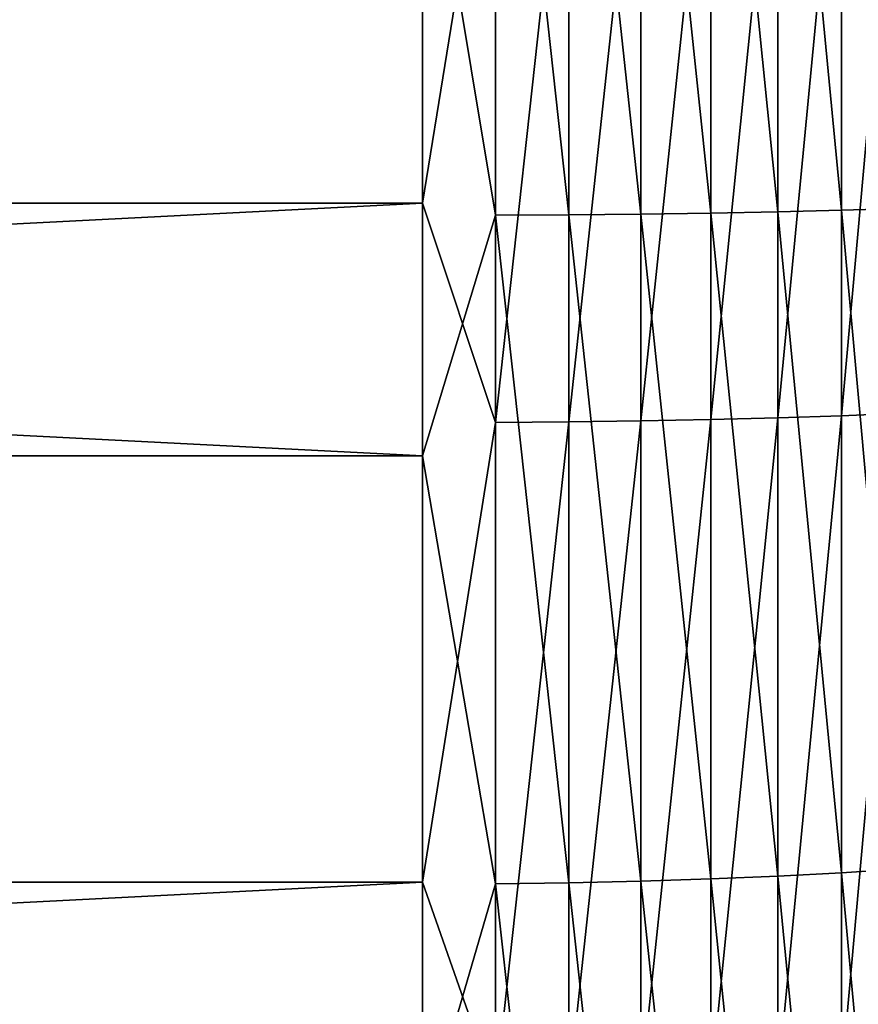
# Model space of a CAD drawing. Header units: metres. Extents: x -2 to 78, y -85 to 85.
# Tile 360 of 500: x 36.1 to 37.77, y 25.31 to 27.26. Entities that reach past the tile are written whole.
import ezdxf

# ---------------------------------------------------------------- set-up
doc = ezdxf.new("R2010")
doc.units = ezdxf.units.M
doc.layers.add('solid_20004802', color=7, linetype='CONTINUOUS')

msp = doc.modelspace()

# ---------------------------------------------------------------- linework, layer by layer
at = {"layer": 'solid_20004802'}
for points in [[(36.900002, 28.251421, 27.548853), (10.5, 28.251595, 27.548843), (10.5, 26.899225, 27.527998)], [(36.900002, 26.899361, 27.528006), (36.900002, 28.251421, 27.548853), (10.5, 26.899225, 27.527998)], [(37.044975, 27.793758, 27.542206), (36.900002, 28.251421, 27.548853), (36.900002, 26.899361, 27.528006)], [(37.044975, 28.206242, -27.542206), (37.044975, 26.875343, -27.520006), (36.900002, 27.748579, -27.548853)], [(37.190758, 26.876219, -27.498596), (37.044975, 26.875343, -27.520006), (37.044975, 28.206242, -27.542206)], [(37.190758, 28.206081, -27.520779), (37.190758, 26.876219, -27.498596), (37.044975, 28.206242, -27.542206)], [(37.333736, 26.877672, -27.462999), (37.190758, 26.876219, -27.498596), (37.190758, 28.206081, -27.520779)], [(37.333736, 28.205814, -27.485151), (37.333736, 26.877672, -27.462999), (37.190758, 28.206081, -27.520779)], [(37.472527, 26.879694, -27.413557), (37.333736, 26.877672, -27.462999), (37.333736, 28.205814, -27.485151)], [(37.472527, 28.205442, -27.435669), (37.472527, 26.879694, -27.413557), (37.333736, 28.205814, -27.485151)], [(37.605797, 26.882261, -27.350746), (37.472527, 26.879694, -27.413557), (37.472527, 28.205442, -27.435669)], [(37.605797, 28.204973, -27.372808), (37.605797, 26.882261, -27.350746), (37.472527, 28.205442, -27.435669)], [(37.732254, 26.885349, -27.275173), (37.605797, 26.882261, -27.350746), (37.605797, 28.204973, -27.372808)], [(37.732254, 28.204407, -27.297174), (37.732254, 26.885349, -27.275173), (37.605797, 28.204973, -27.372808)], [(37.850677, 26.888929, -27.187569), (37.732254, 26.885349, -27.275173), (37.732254, 28.204407, -27.297174)], [(37.850677, 28.203751, -27.209499), (37.850677, 26.888929, -27.187569), (37.732254, 28.204407, -27.297174)], [(37.044975, 26.463343, 27.500078), (37.044975, 27.793758, 27.542206), (36.900002, 26.899361, 27.528006)], [(37.190758, 27.793919, 27.520779), (37.044975, 27.793758, 27.542206), (37.044975, 26.463343, 27.500078)], [(37.190758, 26.464539, 27.478683), (37.190758, 27.793919, 27.520779), (37.044975, 26.463343, 27.500078)], [(37.333736, 27.794186, 27.485151), (37.190758, 27.793919, 27.520779), (37.190758, 26.464539, 27.478683)], [(37.333736, 26.466526, 27.443111), (37.333736, 27.794186, 27.485151), (37.190758, 26.464539, 27.478683)], [(37.472527, 27.794558, 27.435669), (37.333736, 27.794186, 27.485151), (37.333736, 26.466526, 27.443111)], [(37.472527, 26.469286, 27.393705), (37.472527, 27.794558, 27.435669), (37.333736, 26.466526, 27.443111)], [(37.605797, 27.795027, 27.372808), (37.472527, 27.794558, 27.435669), (37.472527, 26.469286, 27.393705)], [(37.605797, 26.472794, 27.33094), (37.605797, 27.795027, 27.372808), (37.472527, 26.469286, 27.393705)], [(37.732254, 27.795593, 27.297174), (37.605797, 27.795027, 27.372808), (37.605797, 26.472794, 27.33094)], [(37.732254, 26.477015, 27.255423), (37.732254, 27.795593, 27.297174), (37.605797, 26.472794, 27.33094)], [(37.850677, 27.796249, 27.209499), (37.732254, 27.795593, 27.297174), (37.732254, 26.477015, 27.255423)], [(37.850677, 26.481905, 27.167881), (37.850677, 27.796249, 27.209499), (37.732254, 26.477015, 27.255423)], [(36.900002, 27.748579, -27.548853), (36.900002, 26.397123, -27.503332), (10.5, 27.748405, -27.548843)], [(36.900002, 26.397123, -27.503332), (10.5, 26.397165, -27.503317), (10.5, 27.748405, -27.548843)], [(37.044975, 26.875343, -27.520006), (36.900002, 26.397123, -27.503332), (36.900002, 27.748579, -27.548853)], [(36.900002, 26.899361, 27.528006), (10.5, 26.899225, 27.527998), (10.5, 25.549898, 27.440819)], [(36.900002, 25.549952, 27.440842), (36.900002, 26.899361, 27.528006), (10.5, 25.549898, 27.440819)], [(37.044975, 26.463343, 27.500078), (36.900002, 26.899361, 27.528006), (36.900002, 25.549952, 27.440842)], [(37.472527, 26.879694, -27.413557), (37.472527, 25.556561, -27.327417), (37.333736, 26.877672, -27.462999)], [(37.605797, 26.882261, -27.350746), (37.605797, 25.562159, -27.264805), (37.472527, 26.879694, -27.413557)], [(37.605797, 25.562159, -27.264805), (37.472527, 25.556561, -27.327417), (37.472527, 26.879694, -27.413557)], [(37.732254, 26.885349, -27.275173), (37.732254, 25.568895, -27.18947), (37.605797, 26.882261, -27.350746)], [(37.732254, 25.568895, -27.18947), (37.605797, 25.562159, -27.264805), (37.605797, 26.882261, -27.350746)], [(37.850677, 26.888929, -27.187569), (37.850677, 25.576702, -27.10214), (37.732254, 26.885349, -27.275173)], [(37.850677, 25.576702, -27.10214), (37.732254, 25.568895, -27.18947), (37.732254, 26.885349, -27.275173)], [(37.044975, 26.875343, -27.520006), (37.044975, 25.547071, -27.433533), (36.900002, 26.397123, -27.503332)], [(37.190758, 26.876219, -27.498596), (37.190758, 25.548981, -27.412191), (37.044975, 26.875343, -27.520006)], [(37.190758, 25.548981, -27.412191), (37.044975, 25.547071, -27.433533), (37.044975, 26.875343, -27.520006)], [(37.333736, 26.877672, -27.462999), (37.333736, 25.552153, -27.376705), (37.190758, 26.876219, -27.498596)], [(37.333736, 25.552153, -27.376705), (37.190758, 25.548981, -27.412191), (37.190758, 26.876219, -27.498596)], [(37.472527, 25.556561, -27.327417), (37.333736, 25.552153, -27.376705), (37.333736, 26.877672, -27.462999)], [(37.472527, 26.469286, 27.393705), (37.333736, 26.466526, 27.443111), (37.333736, 25.142447, 27.336977)], [(37.472527, 25.147593, 27.287762), (37.472527, 26.469286, 27.393705), (37.333736, 25.142447, 27.336977)], [(37.605797, 26.472794, 27.33094), (37.472527, 26.469286, 27.393705), (37.472527, 25.147593, 27.287762)], [(37.605797, 25.154127, 27.225239), (37.605797, 26.472794, 27.33094), (37.472527, 25.147593, 27.287762)], [(37.732254, 26.477015, 27.255423), (37.605797, 26.472794, 27.33094), (37.605797, 25.154127, 27.225239)], [(37.732254, 25.161991, 27.150013), (37.732254, 26.477015, 27.255423), (37.605797, 25.154127, 27.225239)], [(37.850677, 26.481905, 27.167881), (37.732254, 26.477015, 27.255423), (37.732254, 25.161991, 27.150013)], [(37.850677, 25.171106, 27.062811), (37.850677, 26.481905, 27.167881), (37.732254, 25.161991, 27.150013)], [(37.044975, 25.136515, 27.393723), (37.044975, 26.463343, 27.500078), (36.900002, 25.549952, 27.440842)], [(37.190758, 26.464539, 27.478683), (37.044975, 26.463343, 27.500078), (37.044975, 25.136515, 27.393723)], [(37.190758, 25.138742, 27.372412), (37.190758, 26.464539, 27.478683), (37.044975, 25.136515, 27.393723)], [(37.333736, 26.466526, 27.443111), (37.190758, 26.464539, 27.478683), (37.190758, 25.138742, 27.372412)], [(37.333736, 25.142447, 27.336977), (37.333736, 26.466526, 27.443111), (37.190758, 25.138742, 27.372412)], [(36.900002, 25.049528, -27.391554), (10.5, 25.049675, -27.391565), (10.5, 26.397165, -27.503317)], [(36.900002, 26.397123, -27.503332), (36.900002, 25.049528, -27.391554), (10.5, 26.397165, -27.503317)], [(37.044975, 25.547071, -27.433533), (36.900002, 25.049528, -27.391554), (36.900002, 26.397123, -27.503332)], [(37.732254, 25.568895, -27.18947), (37.732254, 24.258118, -27.040264), (37.605797, 25.562159, -27.264805)], [(37.850677, 25.576702, -27.10214), (37.850677, 24.270138, -26.953413), (37.732254, 25.568895, -27.18947)], [(37.850677, 24.270138, -26.953413), (37.732254, 24.258118, -27.040264), (37.732254, 25.568895, -27.18947)], [(36.900002, 25.549952, 27.440842), (10.5, 25.549898, 27.440819), (10.5, 24.206615, 27.287584)], [(36.900002, 24.206444, 27.287569), (36.900002, 25.549952, 27.440842), (10.5, 24.206615, 27.287584)], [(37.044975, 25.136515, 27.393723), (36.900002, 25.549952, 27.440842), (36.900002, 24.206444, 27.287569)], [(37.190758, 25.548981, -27.412191), (37.190758, 24.227467, -27.261763), (37.044975, 25.547071, -27.433533)], [(37.333736, 25.552153, -27.376705), (37.333736, 24.232351, -27.226471), (37.190758, 25.548981, -27.412191)], [(37.333736, 24.232351, -27.226471), (37.190758, 24.227467, -27.261763), (37.190758, 25.548981, -27.412191)], [(37.472527, 25.556561, -27.327417), (37.472527, 24.239134, -27.177454), (37.333736, 25.552153, -27.376705)], [(37.472527, 24.239134, -27.177454), (37.333736, 24.232351, -27.226471), (37.333736, 25.552153, -27.376705)], [(37.605797, 25.562159, -27.264805), (37.605797, 24.247751, -27.115185), (37.472527, 25.556561, -27.327417)], [(37.605797, 24.247751, -27.115185), (37.472527, 24.239134, -27.177454), (37.472527, 25.556561, -27.327417)], [(37.732254, 24.258118, -27.040264), (37.605797, 24.247751, -27.115185), (37.605797, 25.562159, -27.264805)], [(37.044975, 25.547071, -27.433533), (37.044975, 24.224529, -27.282988), (36.900002, 25.049528, -27.391554)], [(37.190758, 24.227467, -27.261763), (37.044975, 24.224529, -27.282988), (37.044975, 25.547071, -27.433533)]]:
    msp.add_3dface(points, dxfattribs=at)

doc.saveas('drawing.dxf')
